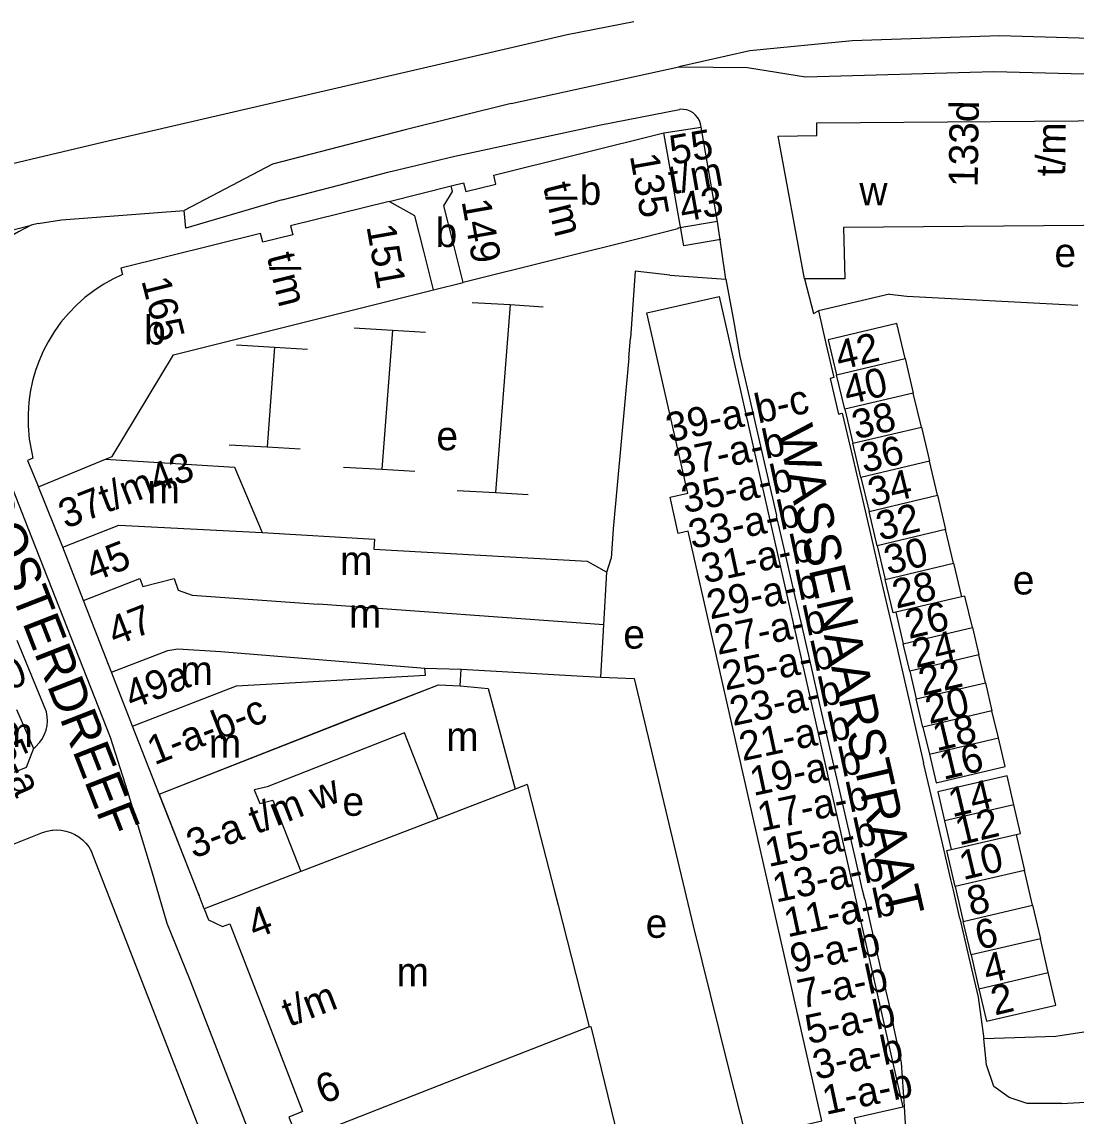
# Model space of a CAD drawing. Extents: x 159902 to 161769, y 383692 to 384875.
# Drawn here: x 160875.8 to 161020.9, y 384718.9 to 384869.5 of the extents above; entities that cross this region are included whole.
import ezdxf

# ---------------------------------------------------------------- set-up
doc = ezdxf.new("R2010")
doc.units = 0
for name, color, linetype in [('BLT_Basislijn', 7, 'Continuous'), ('BLT_Bebouwing', 7, 'Continuous'), ('BLT_Centroide', 7, 'Continuous'), ('BLT_Huisnummer', 7, 'Continuous'), ('BLT_Huisnummer_reeks', 7, 'Continuous'), ('BLT_Huisnummer_zonder_bebouwing', 7, 'Continuous'), ('BLT_Onderdoorgang_en_onderverdeling', 7, 'Continuous'), ('BLT_Onderverdeling_panden', 7, 'Continuous'), ('BLT_Plantopo', 7, 'Continuous'), ('BLT_Straatnaam', 7, 'Continuous'), ('BLT_Vlakafsluiter', 7, 'Continuous')]:
    doc.layers.add(name, color=color, linetype=linetype)

msp = doc.modelspace()

# ---------------------------------------------------------------- linework, layer by layer
at = {"layer": 'BLT_Basislijn'}
for p, q in [((160975.97, 384865.5), (160966.16, 384863.32)), ((160943.13, 384858.27), (160966.16, 384863.32)), ((160911.61, 384844.98), (160919.38, 384847.01)), ((160881.24, 384842.23), (160898.11, 384843.53)), ((160898.33, 384841.08), (160898.11, 384843.53)), ((160878.01, 384841.76), (160877.06, 384841.51)), ((160878.01, 384841.76), (160881.24, 384842.23)), ((160972.66, 384834.08), (160971.52, 384842.01)), ((160964.93, 384834.61), (160972.66, 384834.08)), ((160972.66, 384834.08), (160973.65, 384828.65)), ((160995.18, 384832), (160985.39, 384829.72)), ((160937.72, 384830.87), (160942.98, 384830.58)), ((160942.98, 384830.58), (160940.93, 384804.72)), ((160942.98, 384830.58), (160947.51, 384830.29)), ((160985.39, 384829.72), (160986.43, 384825.24)), ((160921.51, 384827.37), (160926.77, 384827.07)), ((160973.65, 384828.65), (160974.59, 384823.44)), ((160926.77, 384827.07), (160925.31, 384807.93)), ((160926.77, 384827.07), (160931.3, 384826.78)), ((160905.3, 384825.03), (160910.56, 384824.74)), ((160910.56, 384824.74), (160909.54, 384811)), ((160910.56, 384824.74), (160915.09, 384824.45)), ((160986.43, 384825.24), (160987.53, 384820.54)), ((160974.59, 384823.44), (160975.73, 384818.47)), ((160975.73, 384818.47), (160977.01, 384812.87)), ((160988.68, 384815.64), (160989.98, 384810.06)), ((160977.01, 384812.87), (160978.34, 384807.11)), ((160904.28, 384811.3), (160909.54, 384811)), ((160909.54, 384811), (160914.06, 384810.71)), ((160989.98, 384810.06), (160991.35, 384804.15)), ((160920.05, 384808.23), (160925.31, 384807.93)), ((160925.31, 384807.93), (160929.84, 384807.64)), ((160935.68, 384805.01), (160940.93, 384804.72)), ((160940.93, 384804.72), (160945.46, 384804.43)), ((160991.35, 384804.15), (160992.68, 384798.43)), ((160979.89, 384800.36), (160979.64, 384801.46)), ((160981.03, 384795.39), (160979.89, 384800.36)), ((160992.68, 384798.43), (160993.77, 384793.75)), ((160956.27, 384793.74), (160956.86, 384795.63)), ((160982.04, 384791), (160981.03, 384795.39)), ((160993.77, 384793.75), (160994.86, 384789.1)), ((160983.13, 384786.27), (160982.04, 384791)), ((160994.86, 384789.1), (160996.12, 384783.66)), ((160984.42, 384780.68), (160983.13, 384786.27)), ((160879.09, 384774.78), (160875.13, 384784.36)), ((160996.12, 384783.66), (160997.38, 384778.24)), ((160985.6, 384775.55), (160984.42, 384780.68)), ((160997.38, 384778.24), (160998.63, 384772.9)), ((160986.83, 384770.17), (160985.6, 384775.55)), ((160998.63, 384772.9), (160999.87, 384767.54)), ((160988.07, 384764.8), (160986.83, 384770.17)), ((161001.13, 384762.13), (160999.87, 384767.54)), ((160989.3, 384759.45), (160988.07, 384764.8)), ((161002.37, 384756.82), (161001.13, 384762.13)), ((160990.52, 384754.12), (160989.3, 384759.45)), ((160823.13, 384735.82), (160878.62, 384757.94)), ((161003.62, 384751.46), (161002.37, 384756.82)), ((160933.92, 384630.81), (160885.35, 384755.32)), ((160991.76, 384748.76), (160992.99, 384743.42)), ((161004.87, 384746.08), (161006.11, 384740.73)), ((160968.13, 384745.07), (160972.9, 384725.99)), ((160992.99, 384743.42), (160994.23, 384738.03)), ((161006.11, 384740.73), (161007.39, 384735.26)), ((160994.23, 384738.03), (160995.53, 384732.42)), ((161007.39, 384735.26), (161008.13, 384729.54)), ((160995.53, 384732.42), (160995.7, 384731.14)), ((160995.7, 384731.14), (160996.78, 384726.29)), ((160972.9, 384725.99), (160975.44, 384715.85)), ((160996.78, 384726.29), (160997.18, 384720.24))]:
    msp.add_line(p, q, dxfattribs=at)
for points in [[(160960, 384869.48), (160950.8, 384867.69)], [(160950.8, 384867.69), (160943.35, 384865.97)], [(161033.78, 384866.86), (161010.32, 384867.58), (160990.04, 384866.9), (160975.97, 384865.5)], [(160943.35, 384865.97), (160887.63, 384853.05), (160865.53, 384847.83)], [(160966.16, 384863.32), (160975.62, 384863.21), (160983.59, 384861.91), (161009.51, 384862.65), (161025.48, 384862.25), (161041.4, 384860.72), (161053.32, 384859.2), (161070.14, 384856.88), (161096.58, 384851.42), (161109.54, 384850.29), (161112.52, 384850.04), (161120.49, 384850.83), (161126.36, 384852.08), (161133.31, 384852.89), (161137.88, 384853.78)], [(160943.13, 384858.27), (160928.52, 384854.62), (160910.25, 384849.92)], [(160919.38, 384847.01), (160926.15, 384848.8), (160935.35, 384851), (160955.46, 384855.33), (160966.26, 384857.45)], [(160969.24, 384855), (160969.16, 384855.46), (160969.01, 384855.9), (160968.78, 384856.3), (160968.48, 384856.66), (160968.13, 384856.96), (160967.73, 384857.2), (160967.3, 384857.36), (160966.84, 384857.45), (160966.38, 384857.46), (160966.26, 384857.45)], [(160911.61, 384844.98), (160903.02, 384842.48), (160898.33, 384841.08)], [(160877.06, 384841.51), (160876.17, 384841.06), (160875.29, 384840.6), (160874.46, 384840.07), (160873.67, 384839.48), (160872.93, 384838.82), (160872.24, 384838.11), (160871.62, 384837.34), (160871.06, 384836.52), (160870.57, 384835.67), (160870.15, 384834.77), (160869.8, 384833.85), (160869.52, 384832.9), (160869.33, 384831.93), (160869.22, 384830.95), (160869.18, 384829.96), (160869.2, 384829.32)], [(160964.93, 384834.61), (160960.17, 384835.17), (160959.55, 384825.97)], [(160983.48, 384834.11), (160984.71, 384829.37), (160985.39, 384829.72)], [(160995.18, 384832), (160997.54, 384831.76), (161021.09, 384830.51)], [(160869.2, 384829.32), (160872.75, 384809.59), (160876.6, 384799.85), (160887.93, 384771.06)], [(160959.3, 384823.25), (160959.55, 384825.97)], [(160959.3, 384823.25), (160957.14, 384799.73), (160956.86, 384795.63)], [(161018.86, 384720.62), (161059.29, 384722.88), (161053.68, 384821.97)], [(160987.53, 384820.54), (160987.01, 384820.42), (160988.15, 384815.52), (160988.68, 384815.64)], [(161023.41, 384820.1), (161023.92, 384795.51), (161032, 384743.79), (161033.8, 384732.29), (161018.06, 384729.88), (161008.13, 384729.54)], [(160978.34, 384807.11), (160979.61, 384801.58), (160979.64, 384801.46)], [(160955.46, 384779.32), (160960.03, 384779.13), (160968.13, 384745.07)], [(160877.37, 384769.49), (160877.61, 384769.69), (160878.26, 384770.37), (160878.61, 384770.89), (160878.89, 384771.45), (160879.1, 384772.04), (160879.24, 384772.66), (160879.29, 384773.28), (160879.26, 384773.91), (160879.16, 384774.53), (160879.09, 384774.78)], [(160887.93, 384771.06), (160890.3, 384763.58), (160893.59, 384752.71), (160895.74, 384745.45), (160898.91, 384737.64), (160907.74, 384714.86)], [(160878.62, 384757.94), (160879.24, 384758.14), (160879.88, 384758.26), (160880.03, 384758.27)], [(160880.03, 384758.27), (160880.54, 384758.3), (160881.19, 384758.26), (160881.83, 384758.14), (160882.46, 384757.95), (160883.05, 384757.68), (160883.61, 384757.34), (160884.13, 384756.93), (160884.59, 384756.46), (160884.98, 384755.95), (160885.35, 384755.32)], [(160991.76, 384748.76), (160991.47, 384750), (160990.52, 384754.12)], [(161004.87, 384746.08), (161003.96, 384750), (161003.62, 384751.46)], [(161018.86, 384720.62), (161014.13, 384720.62), (161011.66, 384721.45), (161009.55, 384722.98), (161008.52, 384725.96), (161008.13, 384729.54)], [(160997.18, 384720.24), (160997.48, 384715.57), (160996.43, 384715.34)]]:
    msp.add_lwpolyline(points, dxfattribs=at)
at = {"layer": 'BLT_Bebouwing'}
for p, q in [((160971.52, 384842.01), (160969.24, 384855)), ((160926.34, 384844.79), (160934.87, 384846.92)), ((160932.41, 384832.61), (160936.5, 384833.62)), ((160877.3, 384809.47), (160876.56, 384809.14)), ((160876.56, 384809.14), (160878.06, 384805.49)), ((160955.87, 384786.53), (160956.27, 384793.74)), ((160888.11, 384779.98), (160884.25, 384789.86)), ((160955.46, 384779.32), (160955.87, 384786.53)), ((160891, 384772.56), (160888.11, 384779.98)), ((160936.1, 384778.1), (160936.23, 384780.4)), ((160941.85, 384780.08), (160949.74, 384779.64)), ((160949.74, 384779.64), (160955.46, 384779.32)), ((160875.04, 384774.86), (160877.37, 384769.49)), ((160894.67, 384763.21), (160891, 384772.56)), ((160945.3, 384764.55), (160943.64, 384763.91)), ((160945.3, 384764.55), (160947.15, 384757.33)), ((160933.04, 384759.83), (160914.15, 384752.55)), ((160947.15, 384757.33), (160949.01, 384750.06)), ((160900.86, 384747.43), (160900.15, 384749.25)), ((160949.01, 384750.06), (160949.56, 384747.94)), ((160949.56, 384747.94), (160953.85, 384731.19))]:
    msp.add_line(p, q, dxfattribs=at)
for points in [[(160983.48, 384834.11), (160979.84, 384853.78), (160985.17, 384853.84), (160985.16, 384855.6), (161033.1, 384855.98), (161051.81, 384853.87), (161052.16, 384847.8), (161051.84, 384847.8), (161052, 384845.05)], [(160934.87, 384846.92), (160936.56, 384847.34), (160936.87, 384846.14), (160941.01, 384847.17), (160940.7, 384848.39), (160964.11, 384854.2), (160969.24, 384855)], [(160926.34, 384844.79), (160912.72, 384841.41), (160913.06, 384840.19), (160908.93, 384839.16), (160908.6, 384840.36), (160889.38, 384835.6), (160889.6, 384834.73)], [(161052, 384845.05), (161032.85, 384843.88), (161032.88, 384841.55), (160988.86, 384841.18), (160989.01, 384834.13), (160983.48, 384834.11)], [(160971.52, 384842.01), (160966.03, 384841.11), (160966.05, 384840.99), (160961.2, 384839.78), (160936.5, 384833.62)], [(160889.6, 384834.73), (160888.29, 384834.1), (160886.96, 384833.35), (160885.67, 384832.49), (160884.44, 384831.54), (160883.34, 384830.56), (160882.17, 384829.36), (160881.15, 384828.14), (160880.22, 384826.84), (160879.37, 384825.45), (160878.72, 384824.19), (160878.1, 384822.75), (160877.65, 384821.49), (160877.25, 384820.08), (160876.92, 384818.51), (160876.73, 384817.14), (160876.62, 384815.51), (160876.64, 384813.88), (160876.79, 384812.08), (160877.13, 384810.18), (160877.3, 384809.47)], [(160887.28, 384809.3), (160888.2, 384809.68), (160896.63, 384823.65), (160932.41, 384832.61)], [(160887.28, 384809.3), (160905.03, 384808.21), (160908.86, 384799.2)], [(160881.39, 384797.2), (160878.06, 384805.49)], [(160908.86, 384799.2), (160924.3, 384798.32), (160924.22, 384796.94), (160953.58, 384795.28), (160956.27, 384793.74)], [(160884.25, 384789.86), (160881.39, 384797.2)], [(160936.23, 384780.4), (160941.85, 384780.08)], [(160936.1, 384778.1), (160939.96, 384777.75), (160943.64, 384763.91)], [(160933.04, 384759.83), (160928.41, 384771.63), (160909.53, 384764.21), (160907.76, 384763.82), (160908.51, 384761.91), (160910.29, 384762.4), (160914.15, 384752.55)], [(160877.37, 384769.49), (160876.35, 384766.86), (160868.16, 384763.57)], [(160894.67, 384763.21), (160899.85, 384750), (160900.15, 384749.25)], [(160900.86, 384747.43), (160901.45, 384745.94), (160903.38, 384744.99), (160904.38, 384745.36), (160905.98, 384741.23)], [(160905.98, 384741.23), (160909.28, 384732.74)], [(160909.28, 384732.74), (160914.41, 384719.53), (160912.53, 384718.77), (160913.02, 384717.51), (160913.04, 384716.26), (160913.38, 384715.36)], [(160953.85, 384731.19), (160954.09, 384731.25), (160957.39, 384717.71), (160954.96, 384716.71), (160956.01, 384714.04)]]:
    msp.add_lwpolyline(points, dxfattribs=at)
at = {"layer": 'BLT_Onderdoorgang_en_onderverdeling'}
for points in [[(160936.5, 384833.62), (160935.08, 384839.32), (160933.86, 384844.17), (160935.04, 384846.16), (160934.87, 384846.92)], [(160932.41, 384832.61), (160931.08, 384837.94), (160929.87, 384842.79), (160926.34, 384844.79)]]:
    msp.add_lwpolyline(points, dxfattribs=at)
at = {"layer": 'BLT_Onderverdeling_panden'}
for p, q in [((160878.06, 384805.49), (160887.28, 384809.3)), ((160955.87, 384786.53), (160916.56, 384789.36)), ((160931.22, 384780.56), (160936.23, 384780.4)), ((160894.67, 384763.21), (160922.06, 384773.94)), ((160943.64, 384763.91), (160933.04, 384759.83)), ((160953.85, 384731.19), (160939.16, 384725.44)), ((160939.16, 384725.44), (160913.38, 384715.36))]:
    msp.add_line(p, q, dxfattribs=at)
for points in [[(160881.39, 384797.2), (160889.13, 384800.22), (160908.86, 384799.2)], [(160884.25, 384789.86), (160891.99, 384792.89), (160892.43, 384791.77), (160896.73, 384792.91), (160897.29, 384791.28), (160899.22, 384790.61), (160916.56, 384789.36)], [(160888.11, 384779.98), (160895.85, 384783), (160897.23, 384783.21), (160903.17, 384782.84), (160931.22, 384780.56)], [(160891, 384772.56), (160905.3, 384778.14), (160931.31, 384779.59), (160931.22, 384780.56)], [(160922.06, 384773.94), (160933.11, 384778.27), (160936.1, 384778.1)], [(160914.15, 384752.55), (160907.53, 384750), (160905.52, 384749.23), (160900.86, 384747.43)]]:
    msp.add_lwpolyline(points, dxfattribs=at)
at = {"layer": 'BLT_Plantopo'}
for p, q in [((160987.9, 384820.92), (160997.33, 384823.15)), ((160997.33, 384823.15), (160998.45, 384818.4)), ((160989.02, 384816.17), (160987.9, 384820.92)), ((160998.45, 384818.4), (160989.02, 384816.17)), ((160999.56, 384813.73), (160998.45, 384818.4)), ((160989.02, 384816.17), (160990.13, 384811.5)), ((160990.13, 384811.5), (160999.56, 384813.73)), ((160999.56, 384813.73), (161000.67, 384809.04)), ((160991.24, 384806.8), (160990.13, 384811.5)), ((161000.67, 384809.04), (160991.24, 384806.8)), ((161001.78, 384804.36), (161000.67, 384809.04)), ((160991.24, 384806.8), (160992.35, 384802.12)), ((160992.35, 384802.12), (161001.78, 384804.36)), ((161001.78, 384804.36), (161002.9, 384799.63)), ((160993.47, 384797.4), (160992.35, 384802.12)), ((161002.9, 384799.63), (160993.47, 384797.4)), ((161004, 384795), (161002.9, 384799.63)), ((160993.47, 384797.4), (160994.57, 384792.77)), ((160994.57, 384792.77), (161004, 384795)), ((161004, 384795), (161005.09, 384790.38)), ((161005.09, 384790.38), (160996.04, 384788.24)), ((160996.04, 384788.24), (160997.07, 384783.88)), ((160997.07, 384783.88), (161006.57, 384786.13)), ((161006.57, 384786.13), (161007.46, 384782.37)), ((160997.96, 384780.12), (160997.07, 384783.88)), ((161007.46, 384782.37), (160997.96, 384780.12)), ((161008.36, 384778.55), (161007.46, 384782.37)), ((160997.96, 384780.12), (160998.86, 384776.31)), ((160922.04, 384773.98), (160933.11, 384778.27)), ((160933.11, 384778.27), (160936.1, 384778.1)), ((160998.86, 384776.31), (161008.36, 384778.55)), ((161008.36, 384778.55), (161009.27, 384774.7)), ((160999.78, 384772.45), (160998.86, 384776.31)), ((161009.27, 384774.7), (160999.78, 384772.45)), ((161010.16, 384770.96), (161009.27, 384774.7)), ((160894.68, 384763.21), (160922.04, 384773.98)), ((160999.78, 384772.45), (161000.66, 384768.71)), ((161000.66, 384768.71), (161010.16, 384770.96)), ((160900.15, 384749.25), (160894.68, 384763.21)), ((161012.28, 384761.76), (161002.73, 384759.54)), ((161002.73, 384759.54), (161003.65, 384755.59)), ((161003.65, 384755.59), (161012.61, 384757.67)), ((161012.61, 384757.67), (161013.76, 384752.72)), ((161013.76, 384752.72), (161004.21, 384750.5)), ((161014.87, 384747.92), (161013.76, 384752.72)), ((161004.21, 384750.5), (161005.32, 384745.7)), ((161005.32, 384745.7), (161014.87, 384747.92)), ((161014.87, 384747.92), (161015.95, 384743.31)), ((161006.39, 384741.09), (161005.32, 384745.7)), ((161015.95, 384743.31), (161006.39, 384741.09)), ((161017.02, 384738.66), (161015.95, 384743.31)), ((161006.39, 384741.09), (161007.47, 384736.44)), ((161007.47, 384736.44), (161017.02, 384738.66))]:
    msp.add_line(p, q, dxfattribs=at)
for points in [[(160971.96, 384839.55), (160966.87, 384838.65), (160964.11, 384854.2)], [(160997.33, 384823.15), (160996.18, 384827.98), (160986.75, 384825.75), (160987.9, 384820.92)], [(160996.04, 384788.24), (160995.66, 384788.15), (160994.57, 384792.77)], [(161006.57, 384786.13), (161005.54, 384790.48), (161005.09, 384790.38)], [(161000.66, 384768.71), (161001.6, 384764.76), (161011.1, 384767.01), (161010.16, 384770.96)], [(161012.28, 384761.76), (161011.36, 384765.72), (161001.81, 384763.51), (161002.73, 384759.54)], [(161012.61, 384757.67), (161013.2, 384757.81), (161012.28, 384761.76)], [(161004.21, 384750.5), (161003.06, 384755.45), (161003.65, 384755.59)], [(161007.47, 384736.44), (161008.51, 384731.97), (161018.07, 384734.19), (161017.02, 384738.66)]]:
    msp.add_lwpolyline(points, dxfattribs=at)
msp.add_lwpolyline([(160961.77, 384829.44), (160971.71, 384831.7), (160997, 384720.15), (160990.3, 384718.63), (160992.45, 384709.18), (160985.57, 384707.62), (160983.29, 384717.67), (160985.85, 384718.25), (160967.45, 384799.4), (160966.1, 384799.09), (160964.97, 384804.07), (160967.4, 384804.62)], close=True, dxfattribs=at)
at = {"layer": 'BLT_Vlakafsluiter'}
for p, q in [((160910.25, 384849.92), (160898.11, 384843.53)), ((160842.68, 384832.66), (160877.06, 384841.51))]:
    msp.add_line(p, q, dxfattribs=at)

# ---------------------------------------------------------------- texts
at = {"layer": 'BLT_Centroide'}
for s, p in [('b', (160952.53, 384844.31)), ('w', (160991.03, 384844.24)), ('b', (160932.71, 384838.5)), ('e', (161017.87, 384835.74)), ('b', (160892.59, 384825.09)), ('e', (160932.82, 384810.54)), ('m', (160893.05, 384803.25)), ('m', (160919.56, 384793.38)), ('e', (161012.13, 384790.69)), ('m', (160920.78, 384786.12)), ('e', (160958.54, 384783.24)), ('m', (160897.59, 384778.25)), ('m', (160872.83, 384769.72)), ('m', (160934.17, 384769.17)), ('m', (160901.5, 384768.23)), ('e', (160919.89, 384760.23)), ('e', (160961.62, 384743.44)), ('m', (160927.34, 384736.76))]:
    msp.add_text(s, height=4, dxfattribs=at).set_placement(p)
at = {"layer": 'BLT_Huisnummer'}
for s, rotation, p in [('45', 21.3176, (160885.52, 384792.36)), ('47', 21.3162, (160888.58, 384783.56)), ('110', 21.8872, (160868.51, 384775.22)), ('49a', 21.3162, (160890.91, 384774.83))]:
    msp.add_text(s, height=4, rotation=rotation, dxfattribs=at).set_placement(p)
at = {"layer": 'BLT_Huisnummer_reeks'}
for s, rotation, p in [('133d', 89.1419, (161007.3, 384846.73)), ('t/m', 89.1419, (161019.33, 384848.21)), ('135', 280.0341, (160959.43, 384851.08)), ('t/m', 284.0168, (160947.46, 384846.88)), ('149', 280.0341, (160936.27, 384844.81)), ('151', 280.0341, (160923.18, 384841.34)), ('t/m', 284.0168, (160909.46, 384837.23)), ('165', 284.2098, (160892.2, 384833.89)), ('37t/m43', 21.3023, (160881.8, 384799.69)), ('1-a-b-c', 21.3193, (160894.01, 384767.17)), ('65-a', 293.4158, (160870.78, 384772.4)), ('3-a t/m w', 21.4059, (160899.42, 384754.29)), ('4', 21.3599, (160907.83, 384743.24)), ('t/m', 21.0725, (160912.55, 384731.15)), ('6', 21.3605, (160917.2, 384720.5))]:
    msp.add_text(s, height=4, rotation=rotation, dxfattribs=at).set_placement(p)
at = {"layer": 'BLT_Huisnummer_zonder_bebouwing'}
for s, rotation, p in [('55', 10.0292, (160965.27, 384849.81)), ('t/m', 10.0292, (160965.14, 384845.73)), ('43', 10.0292, (160966.67, 384841.94)), ('42', 13.4292, (160988.27, 384821.55)), ('40', 13.4292, (160989.39, 384816.78)), ('39-a-b-c', 12.0292, (160964.87, 384811.61)), ('38', 13.4292, (160990.54, 384812.01)), ('37-a-b', 12.0292, (160965.92, 384806.73)), ('36', 13.4292, (160991.63, 384807.4)), ('35-a-b', 12.0292, (160967.01, 384801.84)), ('34', 13.4292, (160992.74, 384802.73)), ('33-a-b', 12.0292, (160967.99, 384796.94)), ('32', 13.4292, (160993.87, 384798.06)), ('31-a-b', 12.0292, (160969.75, 384792.2)), ('30', 13.4292, (160994.97, 384793.39)), ('29-a-b', 12.0292, (160970.51, 384787.25)), ('28', 13.4292, (160996.1, 384788.72)), ('26', 13.4292, (160997.84, 384784.55)), ('27-a-b', 12.0292, (160971.55, 384782.36)), ('24', 13.4292, (160998.8, 384780.53)), ('25-a-b', 12.0292, (160972.6, 384777.47)), ('22', 13.4292, (160999.72, 384776.72)), ('23-a-b', 12.0292, (160973.64, 384772.58)), ('20', 13.4292, (161000.64, 384772.84)), ('21-a-b', 12.0292, (160974.96, 384767.75)), ('18', 13.4292, (161001.65, 384769.09)), ('16', 13.4292, (161002.59, 384765.15)), ('19-a-b', 12.0292, (160976.43, 384762.95)), ('17-a-b', 12.0292, (160977.47, 384758.06)), ('14', 13.4292, (161003.81, 384760.02)), ('12', 13.4292, (161004.75, 384756.14)), ('15-a-b', 12.0292, (160978.51, 384753.17)), ('13-a-b', 12.0292, (160979.55, 384748.28)), ('10', 13.4292, (161005.31, 384751.37)), ('8', 13.4292, (161006.38, 384746.44)), ('11-a-b', 12.0292, (160981.12, 384743.5)), ('6', 13.4292, (161007.49, 384741.75)), ('9-a-b', 12.0292, (160981.96, 384738.57)), ('4', 13.4292, (161008.6, 384737.11)), ('7-a-b', 12.0292, (160983, 384733.68)), ('2', 13.4292, (161009.66, 384732.74)), ('5-a-b', 12.0292, (160984.04, 384728.79)), ('3-a-b', 12.0292, (160985.08, 384723.9)), ('1-a-b', 12.0292, (160986.41, 384719.07))]:
    msp.add_text(s, height=4, rotation=rotation, dxfattribs=at).set_placement(p)
at = {"layer": 'BLT_Straatnaam'}
for s, rotation, p in [('WASSENAARSTRAAT', 282.9378, (160979.64, 384813.36)), ('KLOOSTERDREEF', 291.3164, (160865.95, 384812.1))]:
    msp.add_text(s, height=5, rotation=rotation, dxfattribs=at).set_placement(p)

doc.saveas('drawing.dxf')
